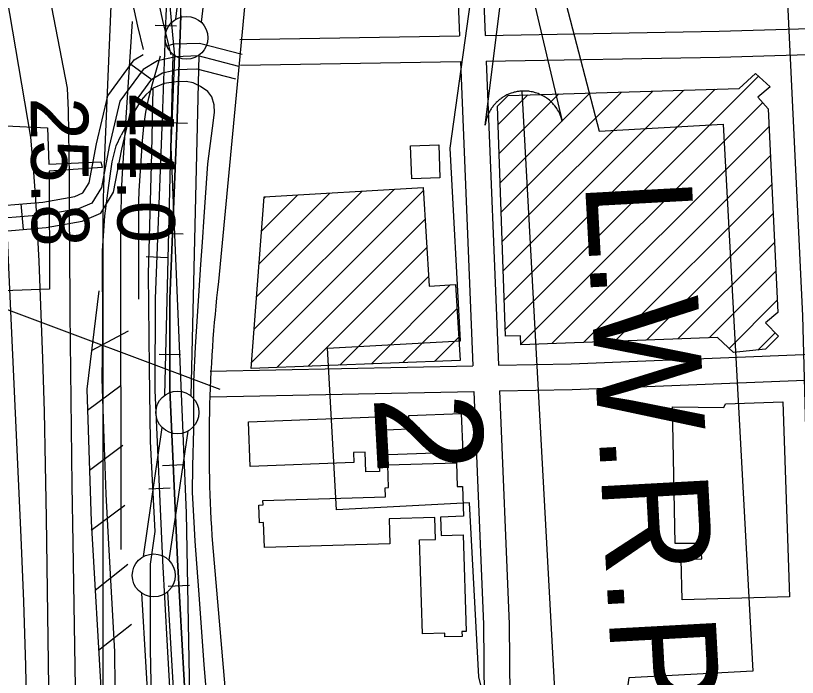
# Model space of a CAD drawing. Extents: x 3297716 to 3335574, y 688621 to 713991.
# Drawn here: x 3325601 to 3326512, y 709345 to 710116 of the extents above; entities that cross this region are included whole.
import ezdxf

# ---------------------------------------------------------------- set-up
doc = ezdxf.new("R2010")
doc.units = 0
for name, color, linetype in [('V-BLDG-OTLN', 7, 'Continuous'), ('V-CHAN-DOCK', 7, 'Continuous'), ('V-FLOD-BASE', 7, 'Continuous'), ('V-LEVE-TOET', 7, 'Continuous'), ('V-RAIL-TRAK', 7, 'Continuous'), ('V-RIVR-RANG', 7, 'Continuous'), ('V-ROAD-CNTR', 7, 'Continuous'), ('V-RRAP-FSHR', 7, 'Continuous'), ('V-SURV-LINE', 7, 'Continuous'), ('V-TOPO-MAJR', 7, 'Continuous'), ('V-TOPO-MINR', 7, 'Continuous'), ('V-TOPO-WATR-IDEN', 7, 'Continuous'), ('V-UTIL-LINE', 7, 'Continuous')]:
    doc.layers.add(name, color=color, linetype=linetype)

msp = doc.modelspace()

# ---------------------------------------------------------------- linework, layer by layer
at = {"layer": 'V-BLDG-OTLN'}
for p, q in [((3326171.81, 709750.41), (3326467.2, 710045.81)), ((3326169.46, 709818.78), (3326380.13, 710029.45)), ((3326170.63, 709784.6), (3326416.55, 710030.51)), ((3326163.59, 709989.68), (3326198.01, 710024.1)), ((3326164.76, 709955.5), (3326234.43, 710025.17)), ((3326165.94, 709921.32), (3326270.86, 710026.24)), ((3326167.11, 709887.14), (3326307.28, 710027.31)), ((3326168.29, 709852.96), (3326343.71, 710028.38)), ((3326189.96, 709733.21), (3326471.9, 710015.15)), ((3326226.15, 709734.04), (3326479.41, 709987.3)), ((3326262.86, 709735.39), (3326480.97, 709953.51)), ((3325876.36, 709712.49), (3326076.43, 709912.55)), ((3325879.26, 709750.74), (3326042.56, 709914.04)), ((3325882.16, 709788.99), (3326004.99, 709911.83)), ((3326299.56, 709736.75), (3326482.52, 709919.71)), ((3325885.06, 709827.24), (3325967.43, 709909.61)), ((3325887.95, 709865.49), (3325929.86, 709907.4)), ((3325890.85, 709903.75), (3325892.29, 709905.19)), ((3326336.27, 709738.1), (3326484.08, 709885.91)), ((3325905.42, 709706.18), (3326078.47, 709879.24)), ((3326372.98, 709739.45), (3326485.64, 709852.11)), ((3325942.2, 709707.61), (3326080.51, 709845.92)), ((3325978.98, 709709.03), (3326082.55, 709812.61)), ((3326409.68, 709740.8), (3326487.19, 709818.31)), ((3326015.75, 709710.45), (3326107.77, 709802.47)), ((3326432.69, 709728.46), (3326488.75, 709784.51)), ((3326052.53, 709711.88), (3326115.42, 709774.76)), ((3326466.13, 709726.53), (3326486.39, 709746.79)), ((3326089.31, 709713.3), (3326117.56, 709741.55))]:
    msp.add_line(p, q, dxfattribs=at)
for points in [[(3326172.08, 709742.62), (3326162.87, 710010.72), (3326175.28, 710023.43), (3326444.66, 710031.34), (3326463.58, 710049.11), (3326480.76, 710033.42), (3326466.42, 710021.38), (3326478.47, 710007.68), (3326489.39, 709770.48), (3326475.06, 709758.43), (3326490.3, 709742.77), (3326475.28, 709727.51), (3326437.86, 709723.51), (3326419.42, 709741.16), (3326189.98, 709732.71), (3326189.62, 709743.22)], [(3326094.29, 709965.94), (3326095.73, 709927.4), (3326062.85, 709926.18), (3326061.41, 709964.71)], [(3325875.8, 709705.04), (3325890.95, 709905.11), (3326076.21, 709916.02), (3326083.26, 709801.13), (3326113.62, 709802.78), (3326119.3, 709714.46)], [(3326428.67, 709663.79), (3326495.23, 709665.98), (3326503.29, 709438.89), (3326378.19, 709435.38), (3326376.69, 709482.66), (3326401.1, 709483.18), (3326399.85, 709501.06), (3326369.91, 709500.87), (3326366.93, 709660.5), (3326426.54, 709659.68)], [(3325872.55, 709642.82), (3326022.68, 709648.54), (3326023.27, 709633.24), (3326059.9, 709634.64), (3326059.3, 709650.31), (3326120.59, 709652.65), (3326122.31, 709607.49), (3326024.7, 709603.77), (3326025.41, 709585.03), (3326009.2, 709584.42), (3326008.33, 709607.41), (3325994.79, 709606.9), (3325995.22, 709595.35), (3325874.54, 709590.78)], [(3326122.65, 709511.11), (3326126.16, 709398.33), (3326121.27, 709398.18), (3326121.44, 709392.67), (3326101.33, 709392.05), (3326101.19, 709396.5), (3326075.29, 709395.69), (3326071.89, 709505.11), (3326090.36, 709505.69), (3326089.56, 709531.24), (3326036.43, 709529.59), (3326037.32, 709500.71), (3325891.02, 709496.16), (3325890.12, 709525.3), (3325885.24, 709525.15), (3325884.6, 709545.82), (3325889.42, 709545.97), (3325889.26, 709551.03), (3326032.2, 709555.48), (3326031.87, 709565.97), (3326035.68, 709566.09), (3326034.85, 709592.5), (3326115.04, 709594.99), (3326115.89, 709567.38), (3326121.95, 709567.57), (3326123.03, 709532.68), (3326096.29, 709531.84), (3326096.96, 709510.31)]]:
    msp.add_lwpolyline(points, close=True, dxfattribs=at)
at = {"layer": 'V-CHAN-DOCK'}
for p, q in [((3325639.75, 709943.37), (3325700.54, 709945.89)), ((3325701.88, 709939.2), (3325640.04, 709935.13)), ((3325700.54, 709945.89), (3325701.88, 709939.2)), ((3325640.04, 709935.13), (3325640.36, 709797.46))]:
    msp.add_line(p, q, dxfattribs=at)
msp.add_lwpolyline([(3325640.36, 709797.46), (3325587.49, 709795.48), (3325589.46, 709987.76), (3325638.38, 709985.78), (3325639.75, 709943.37)], dxfattribs=at)
at = {"layer": 'V-FLOD-BASE'}
msp.add_lwpolyline([(3325738.1, 707979.25), (3325739.79, 708120.64), (3325740.54, 708271.2), (3325742.09, 708376.09), (3325753.5, 708499.49), (3325767.97, 708650.8), (3325773.72, 708746.4), (3325779.88, 708836.12), (3325781.62, 708912.97), (3325773.43, 709035.19), (3325768.14, 709115.58), (3325761.38, 709224.71), (3325758.3, 709377.37), (3325758.33, 709477.02), (3325763.53, 709514.98), (3325758.14, 709620.01), (3325756.97, 709705.71), (3325756.1, 709815.26), (3325759.9, 709956.54), (3325761.31, 710031.99)], dxfattribs=at)
at = {"layer": 'V-LEVE-TOET'}
for points in [[(3325825.91, 709298.48), (3325820.78, 709359.85), (3325814.6, 709446.65), (3325810.53, 709503.54), (3325809.14, 709525.88), (3325807.3, 709560.61), (3325807.78, 709591.23), (3325808.94, 709634), (3325808.86, 709689.81), (3325810.87, 709730.38), (3325814.43, 709789.65), (3325817.1, 709826.27), (3325818.84, 709852.2), (3325820.72, 709881.84), (3325825.21, 709943.56), (3325830.66, 709985.33), (3325832.71, 710003.4), (3325832.45, 710012.49), (3325829.81, 710021.67), (3325824.91, 710028.06), (3325816.37, 710033.96), (3325808.08, 710038.1), (3325799.99, 710039.66), (3325788.31, 710039.19), (3325774.01, 710037.48), (3325761.31, 710031.99), (3325752.75, 710024.18), (3325747.45, 710017.79), (3325736.54, 709999.95), (3325724.09, 709977.23)], [(3325717.98, 709251.56), (3325716.52, 709375), (3325709.83, 709500.29), (3325706.58, 709558.64), (3325703.88, 709634.49), (3325701.88, 709692.8), (3325702.57, 709746.38), (3325702.49, 709842.05), (3325704.93, 709882.88), (3325709.64, 709918.3), (3325713.72, 709945.92), (3325718.28, 709964.54), (3325724.09, 709977.23)]]:
    msp.add_lwpolyline(points, dxfattribs=at)
at = {"layer": 'V-RAIL-TRAK'}
for points in [[(3325791.88, 709142.18), (3325778.11, 709381.37), (3325772.58, 709480.9), (3325763.68, 709679.79), (3325763.93, 709786.73), (3325771.81, 709986.36), (3325776.62, 710117.07), (3325776.62, 710117.1), (3325776.82, 710123.53), (3325778.39, 710155), (3325780.7, 710186.51), (3325783.33, 710217.79), (3325786.52, 710249.14), (3325790.46, 710280.54), (3325794.72, 710311.7), (3325799.52, 710342.75), (3325805.06, 710373.86), (3325804.99, 710373.45), (3325823.71, 710491.17), (3325823.58, 710490.25), (3325839.15, 710643.28), (3325856.56, 710863.06), (3325856.55, 710862.82), (3325880.47, 711266.98)], [(3325808.85, 709143.09), (3325795.08, 709382.33), (3325789.56, 709481.75), (3325780.68, 709680.15), (3325780.93, 709786.38), (3325788.79, 709985.71), (3325793.61, 710116.44), (3325793.81, 710122.81), (3325795.36, 710153.98), (3325797.64, 710185.2), (3325800.25, 710216.18), (3325803.42, 710247.24), (3325807.32, 710278.34), (3325811.54, 710309.21), (3325816.29, 710339.97), (3325821.78, 710370.78), (3325840.49, 710488.5), (3325856.08, 710641.74), (3325873.52, 710861.82), (3325897.44, 711265.91)], [(3325797.25, 709034.8), (3325791.88, 709142.18), (3325778.11, 709381.37), (3325772.58, 709480.9), (3325763.68, 709679.79), (3325763.93, 709786.73), (3325771.81, 709986.36), (3325776.62, 710117.07)], [(3325793.61, 710116.44), (3325788.79, 709985.71), (3325780.93, 709786.38), (3325780.68, 709680.15), (3325789.56, 709481.75), (3325795.08, 709382.33), (3325808.85, 709143.09), (3325814.23, 709035.65)], [(3325763.68, 710105.36), (3325788.67, 710104.44)], [(3325771.44, 709862.89), (3325796.42, 709861.91)], [(3325753.35, 709835.6), (3325778.33, 709834.61)], [(3325772.12, 709591.99), (3325797.09, 709593.11)], [(3325756.32, 709564.7), (3325781.3, 709565.81)]]:
    msp.add_lwpolyline(points, dxfattribs=at)
at = {"layer": 'V-ROAD-CNTR'}
for p, q in [((3325735.43, 710059.66), (3325759.64, 710041.94)), ((3325607.23, 709896.97), (3325609.75, 709867.08))]:
    msp.add_line(p, q, dxfattribs=at)
for points in [[(3326427.83, 711920.55), (3326457.25, 711366.65), (3326486.13, 710440.18), (3326518.22, 709766.61), (3326546.55, 708705.24), (3326583.02, 708144.8)], [(3325804.08, 710954.87), (3325795.17, 710866.78), (3325770.23, 710769.47), (3325764.22, 710678.25), (3325755.31, 710604.99), (3325750.99, 710541.54), (3325747.44, 710482.95), (3325751.54, 710416.92), (3325742.73, 710314.2), (3325730.43, 710197.98), (3325728.79, 710169.48), (3325735.28, 710140.16), (3325743.17, 710104.14), (3325749.79, 710076.89)], [(3325834.17, 710954.24), (3325824.79, 710861.52), (3325799.99, 710764.72), (3325794.1, 710675.45), (3325785.18, 710602.15), (3325780.92, 710539.61), (3325777.5, 710482.98), (3325781.62, 710416.57), (3325772.6, 710311.34), (3325760.34, 710195.53), (3325758.98, 710171.9), (3325764.58, 710146.62), (3325772.41, 710110.89), (3325782.15, 710070.78)], [(3325952.95, 710827.85), (3325907.86, 710467.21), (3325872.08, 710171.84), (3325837.38, 709806.37)], [(3326129.13, 710762.6), (3326119.73, 710554.32), (3326121.08, 710437.93), (3326114.22, 710373.18), (3326109.52, 710326.22), (3326114.19, 710198.11), (3326118.45, 710092.94)], [(3326159.1, 710761.25), (3326149.74, 710553.82), (3326151.09, 710436.52), (3326144.06, 710370.1), (3326139.57, 710325.27), (3326144.17, 710199.26), (3326148.46, 710093.46)], [(3325808.85, 709143.09), (3325795.08, 709382.33), (3325789.56, 709481.75), (3325780.68, 709680.15), (3325780.93, 709786.38), (3325788.79, 709985.71), (3325793.61, 710116.44), (3325793.81, 710122.81), (3325795.36, 710153.98), (3325797.64, 710185.2), (3325800.25, 710216.18), (3325803.42, 710247.24), (3325807.32, 710278.34), (3325811.54, 710309.21), (3325816.29, 710339.97), (3325821.78, 710370.78), (3325840.49, 710488.5)], [(3325814.23, 709035.65), (3325808.85, 709143.09), (3325795.08, 709382.33), (3325789.56, 709481.75), (3325780.68, 709680.15), (3325780.93, 709786.38), (3325788.79, 709985.71), (3325793.61, 710116.44)], [(3326148.46, 710093.46), (3326421.36, 710098.18), (3326870.59, 710111.63)], [(3325778.58, 710081.76), (3325785.78, 710083.38), (3325815.42, 710084.47), (3325864.94, 710071.68)], [(3325862.48, 710088.51), (3326118.45, 710092.94)], [(3326149.67, 710063.48), (3326422.07, 710068.19), (3326871.91, 710081.65)], [(3325557.41, 709892.78), (3325632.91, 709899.14), (3325669.91, 709905.57), (3325679.58, 709909.82), (3325686.87, 709921.59), (3325695.51, 709966.79), (3325708.65, 710023.08), (3325739.23, 710064.85), (3325749.85, 710071.17)], [(3325861.19, 710057.16), (3325813.78, 710069.4), (3325787.73, 710068.45), (3325766.57, 710063.66), (3325749.53, 710053.52), (3325722.56, 710016.69), (3325710.19, 709963.67), (3325701.08, 709916.05), (3325689.88, 709897.96), (3325674.28, 709891.1), (3325634.83, 709884.24), (3325558.67, 709877.83)], [(3325863, 710058.52), (3326119.67, 710062.96)], [(3326119.67, 710062.96), (3326134.06, 709708.24)], [(3326149.67, 710063.48), (3326164.06, 709708.84)], [(3325559.92, 709862.89), (3325636.75, 709869.35), (3325678.65, 709876.63), (3325700.19, 709886.11), (3325715.29, 709910.51), (3325724.87, 709960.56), (3325736.48, 710010.3), (3325759.83, 710042.19), (3325772.2, 710049.56), (3325789.68, 710053.51), (3325812.15, 710054.33), (3325857.44, 710042.63)], [(3325776.51, 709991.82), (3325801.49, 709990.9)], [(3326164.06, 709708.84), (3326248.82, 709710.54), (3326887.19, 709736.14)], [(3325768.28, 709721.55), (3325793.28, 709721.49)], [(3325827.71, 709702.09), (3326134.06, 709708.24)], [(3326165.27, 709678.86), (3326249.73, 709680.56), (3326888.51, 709706.17)], [(3325828.32, 709672.1), (3326135.27, 709678.26)], [(3326135.27, 709678.26), (3326146.3, 709406.34), (3326147.14, 709320.44)], [(3326165.27, 709678.86), (3326176.3, 709407.09), (3326177.12, 709322.06)], [(3325830.46, 709500.65), (3325859.12, 709167.27), (3325867.8, 708975.06), (3325874.34, 708841.68), (3325881.03, 708666.16)], [(3325778.75, 709451.07), (3325803.71, 709452.46)]]:
    msp.add_lwpolyline(points, dxfattribs=at)
msp.add_arc((3327500.06, 709615.76), 1673.56, 173.46016, 183.94384, dxfattribs=at)
at = {"layer": 'V-RRAP-FSHR'}
for p, q in [((3325689.58, 709726.1), (3325732.69, 709749.04)), ((3325684.81, 709656.45), (3325723.9, 709685.71)), ((3325687.03, 709586.48), (3325726.12, 709615.74)), ((3325689.25, 709516.52), (3325728.34, 709545.78)), ((3325693.63, 709446.65), (3325731.92, 709476.96)), ((3325697.75, 709376.77), (3325736.03, 709407.08))]:
    msp.add_line(p, q, dxfattribs=at)
for points in [[(3325698.08, 709795.58), (3325684.04, 709680.76), (3325688.94, 709526.44), (3325701.14, 709319.22), (3325708.66, 709185.56), (3325718.49, 709094.06), (3325719.31, 708905.1), (3325719.17, 708818.67), (3325714.24, 708738.31), (3325698.67, 708641.28), (3325688.56, 708524.84), (3325665.91, 708358.58), (3325649.21, 708154), (3325635.34, 707961.43), (3325623.93, 707819.04), (3325626.42, 707755.2), (3325641.5, 707709.41), (3325645.16, 707652.26), (3325644.06, 707554.87)], [(3325698.08, 709795.58), (3325684.04, 709680.76), (3325688.94, 709526.44), (3325701.14, 709319.22), (3325708.66, 709185.56), (3325709.49, 709177.81)]]:
    msp.add_lwpolyline(points, dxfattribs=at)
at = {"layer": 'V-SURV-LINE'}
for points in [[(3325787.67, 710112.17), (3325846.97, 710618.81)], [(3325876.77, 710615.3), (3325817.46, 710108.66)], [(3325775.14, 709674.06), (3325784.76, 710070.96)], [(3325814.75, 710070.22), (3325805.13, 709673.31)], [(3325750.03, 709485.69), (3325771.93, 709636.08)], [(3325801.62, 709631.78), (3325779.72, 709481.39)], [(3325778.36, 708925.45), (3325748.18, 709442.95)], [(3325778.13, 709444.68), (3325808.31, 708927.18)]]:
    msp.add_lwpolyline(points, dxfattribs=at)
for centre in [(3325800.24, 710090.56), (3325789.65, 709653.71), (3325762, 709463.77)]:
    msp.add_circle(centre, 25, dxfattribs=at)
at = {"layer": 'V-TOPO-MAJR'}
msp.add_lwpolyline([(3325675.04, 709037.49), (3325675.06, 709058.53), (3325674.84, 709087.52), (3325674.47, 709116.5), (3325667.94, 709501.89), (3325666.9, 709568.71), (3325665.99, 709635.52), (3325665.28, 709702.34), (3325664.69, 709769.16), (3325664.09, 709851.2), (3325663.92, 709877), (3325663.77, 709902.8), (3325663.66, 709928.61), (3325663.57, 709954.41), (3325663.26, 709980.2), (3325662.63, 710005.99), (3325661.52, 710031.76), (3325525.6, 710733.85), (3325525.01, 710740.68), (3325524.48, 710747.51), (3325524.07, 710754.35), (3325523.74, 710761.2), (3325491.78, 711544)], dxfattribs=at)
at = {"layer": 'V-TOPO-MINR'}
for points in [[(3325703.19, 709202.3), (3325703.01, 709853.2), (3325703.16, 709878.21), (3325703.52, 709903.2), (3325704.2, 709928.19), (3325705.1, 709953.18), (3325737.98, 710734.47), (3325738.15, 710738.3), (3325738.37, 710742.13), (3325738.58, 710745.67), (3325738.6, 710746.26), (3325738.61, 710746.56), (3325738.73, 710753.56), (3325738.78, 710757.35), (3325738.82, 710761.15), (3325738.83, 710764.95), (3325738.82, 710768.74), (3325732.85, 711763.02)], [(3325642.69, 709027.52), (3325642.77, 709032.98), (3325642.96, 709058.16), (3325642.91, 709083.33), (3325642.69, 709108.51), (3325637.06, 709530.81), (3325635.98, 709592.76), (3325634.58, 709654.71), (3325632.68, 709716.64), (3325630.45, 709778.57), (3325628.4, 709829.97), (3325626.66, 709866.16), (3325624.53, 709902.34), (3325621.82, 709938.47), (3325618.72, 709974.58), (3325520.18, 710554.31), (3325516.01, 710583.04), (3325512.47, 710611.87), (3325502.28, 710707.96), (3325500.33, 710727.84), (3325498.59, 710747.73), (3325497.16, 710767.64), (3325495.94, 710787.57), (3325482.58, 711038.87)], [(3325723.91, 709494.08), (3325723.8, 709874.23), (3325723.94, 709888.82), (3325724.28, 709903.42), (3325724.9, 709918), (3325725.71, 709932.58), (3325737.35, 710109.65)], [(3325744.63, 709785.86), (3325744.6, 709895.25), (3325744.64, 709899.45), (3325744.73, 709903.65), (3325744.91, 709907.84), (3325745.15, 709912.04), (3325748.98, 709970.28), (3325750.63, 709987.17), (3325752.98, 710003.94), (3325756.38, 710020.53), (3325760.49, 710036.99), (3325769.77, 710069.74)], [(3325615.44, 709028.34), (3325615.62, 709034.52), (3325615.91, 709046.18), (3325616.12, 709057.84), (3325616.19, 709069.5), (3325616.18, 709081.16), (3325615.35, 709208.11), (3325614.41, 709283.24), (3325612.89, 709358.35), (3325610.47, 709433.44), (3325607.47, 709508.51), (3325591.05, 709865.69)]]:
    msp.add_lwpolyline(points, dxfattribs=at)
at = {"layer": 'V-TOPO-WATR-IDEN'}
msp.add_line((3326191.27, 710028.46), (3326232.19, 709278.38), dxfattribs=at)
for points in [[(3326204.23, 710277.51), (3326281.15, 709981.9), (3326425.66, 709989.78), (3326460.44, 709352.2), (3326315.93, 709344.31), (3326272.18, 709032.22)], [(3326219.23, 709029.33), (3326141.2, 709345.4), (3326130.12, 709548.52), (3325975.02, 709540.06), (3325964.72, 709728.84), (3326119.81, 709737.31), (3326107.57, 709961.81), (3326151.28, 710274.62)]]:
    msp.add_lwpolyline(points, dxfattribs=at)
msp.add_lwpolyline([(3326148.38, 709988.57), (3326179.7, 710240.55), (3326238.24, 709993.47), (3326236.96, 709997.85), (3326235.31, 710001.93), (3326234.53, 710003.53), (3326233.8, 710004.92), (3326232.85, 710006.55), (3326231.87, 710008.1), (3326230.97, 710009.4), (3326229.66, 710011.14), (3326228.17, 710012.93), (3326227.3, 710013.9), (3326226.13, 710015.11), (3326224.53, 710016.63), (3326223.24, 710017.77), (3326221.8, 710018.93), (3326220.82, 710019.67), (3326219.73, 710020.44), (3326218.37, 710021.35), (3326217.08, 710022.14), (3326215.78, 710022.88), (3326214.69, 710023.46), (3326213.04, 710024.27), (3326211.44, 710024.98), (3326210.13, 710025.5), (3326208.58, 710026.06), (3326207.22, 710026.51), (3326206, 710026.86), (3326205.05, 710027.12), (3326203.58, 710027.46), (3326202.06, 710027.77), (3326200.62, 710028.01), (3326199.14, 710028.21), (3326197.76, 710028.35), (3326196.26, 710028.46), (3326195.02, 710028.51), (3326193.24, 710028.53), (3326191.27, 710028.46), (3326190.63, 710028.42), (3326189.71, 710028.35), (3326188.62, 710028.24), (3326187.56, 710028.11), (3326186.54, 710027.96), (3326185.54, 710027.79), (3326184.37, 710027.56), (3326183.56, 710027.38), (3326182.38, 710027.09), (3326181.28, 710026.8), (3326180.53, 710026.58), (3326178.61, 710025.95), (3326177.6, 710025.58), (3326176.91, 710025.31), (3326175.77, 710024.85), (3326174.78, 710024.41), (3326173.74, 710023.92), (3326172.54, 710023.31), (3326171.43, 710022.71), (3326170.58, 710022.22), (3326169.86, 710021.79), (3326168.89, 710021.18), (3326168.03, 710020.61), (3326167.06, 710019.93), (3326166.08, 710019.21), (3326165.12, 710018.46), (3326163.93, 710017.47), (3326163.09, 710016.73), (3326162.19, 710015.9), (3326161.33, 710015.06), (3326160.65, 710014.36), (3326159.93, 710013.58), (3326158.9, 710012.41), (3326158.86, 710012.36), (3326158.26, 710011.64), (3326157.83, 710011.1), (3326157.2, 710010.28), (3326156.44, 710009.25), (3326155.86, 710008.41), (3326155.35, 710007.64), (3326154.72, 710006.64), (3326154.14, 710005.66), (3326153.74, 710004.95), (3326153.24, 710004.02), (3326152.58, 710002.71), (3326152.21, 710001.93), (3326151.93, 710001.31), (3326151.68, 710000.74), (3326151.39, 710000.05), (3326151.03, 709999.14), (3326150.69, 709998.22), (3326150.37, 709997.3), (3326150.08, 709996.38), (3326149.72, 709995.19), (3326149.53, 709994.47), (3326149.24, 709993.31), (3326148.94, 709991.96), (3326148.74, 709990.94), (3326148.61, 709990.17), (3326148.5, 709989.45), (3326148.42, 709988.93)], close=True, dxfattribs=at)
at = {"layer": 'V-UTIL-LINE'}
msp.add_line((3322431.51, 710959.38), (3325839.01, 709680.99), dxfattribs=at)
msp.add_lwpolyline([(3325920.15, 712208.74), (3325901.48, 711919.76), (3325861.11, 711401.33), (3325767.44, 710269.2), (3325786.39, 710069.13), (3325782.11, 709963.23), (3325799.74, 709536.79), (3325806.2, 709195.21), (3325838.5, 708730.08), (3325772.28, 708335.21)], dxfattribs=at)

# ---------------------------------------------------------------- texts
at = {"layer": 'V-RIVR-RANG'}
for s, p in [('44.0', (3325718.53, 710025.07)), ('25.8', (3325618.56, 710021.12))]:
    msp.add_text(s, height=67, rotation=270.45833, dxfattribs=at).set_placement(p)
at = {"layer": 'V-TOPO-WATR-IDEN'}
for s, height, rotation, p in [('L.W.R.P.', 124.499, 273.12297, (3326264.61, 709923.15)), ('2', 124.5, 273.12307, (3326018.4, 709672.56))]:
    msp.add_text(s, height=height, rotation=rotation, dxfattribs=at).set_placement(p)

doc.saveas('drawing.dxf')
